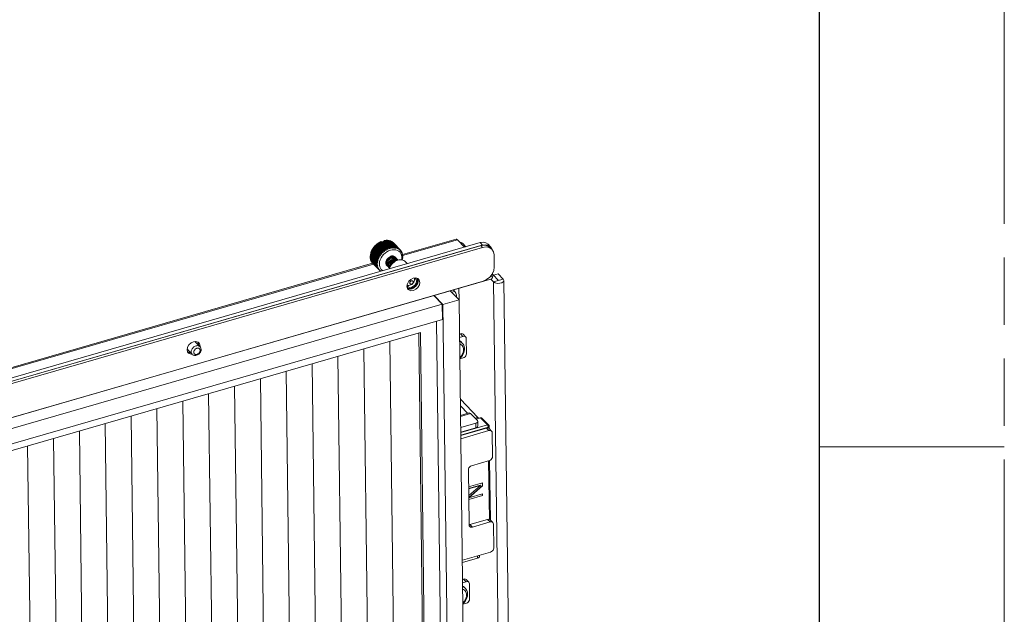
# Model space of a CAD drawing. Header units: millimetres. Extents: x 3925 to 5043, y -86 to 778.
# Tile 367 of 439: x 4975 to 5043, y 442 to 483. Entities that reach past the tile are written whole.
import ezdxf

# ---------------------------------------------------------------- set-up
doc = ezdxf.new("R2010")
doc.units = ezdxf.units.MM
doc.header["$LTSCALE"] = 46.255
doc.linetypes.add('PHANTOM', pattern=[0.8, 0.45, -0.05, 0.1, -0.05, 0.1, -0.05])
doc.layers.get('0').update_dxf_attribs({"linetype": 'CONTINUOUS'})
for name, color, linetype in [('85-0A523G050DXF_CONTINUOUS_LINE', 7, 'CONTINUOUS'), ('H30K-FOG-FILDXF_CONTINUOUS_LINE', 7, 'CONTINUOUS'), ('H30K-SPONGE-DXF_CONTINUOUS_LINE', 7, 'CONTINUOUS'), ('PIN-D3_L3-T1DXF_CONTINUOUS_LINE', 7, 'CONTINUOUS'), ('PREMIERE5-TODXF_CONTINUOUS_LINE', 7, 'CONTINUOUS'), ('SW3DPS-52-39DXF_CONTINUOUS_LINE', 7, 'CONTINUOUS')]:
    doc.layers.add(name, color=color, linetype=linetype)

msp = doc.modelspace()

# ---------------------------------------------------------------- linework, layer by layer
at = {"color": 7, "linetype": 'PHANTOM', "lineweight": 0}
msp.add_line((5042.5114, -86.0394), (5042.5114, 777.5606), dxfattribs=at)
at = {"color": 7, "linetype": 'Continuous', "lineweight": 30}
msp.add_line((5029.8114, 752.1606), (5029.8114, -60.6394), dxfattribs=at)
at = {"color": 7, "linetype": 'Continuous', "lineweight": 0}
msp.add_line((5029.8114, 453.7106), (5042.5114, 453.7106), dxfattribs=at)
at = {"layer": '85-0A523G050DXF_CONTINUOUS_LINE', "color": 7, "linetype": 'Continuous', "lineweight": 0}
for p, q in [((5005.2235, 460.911), (5005.3041, 460.8279)), ((5005.4368, 444.0738), (5005.5174, 443.9907))]:
    msp.add_line(p, q, dxfattribs=at)
for points in [[(5005.2235, 460.911), (5005.1796, 460.9507), (5005.1177, 460.9911)], [(5005.3041, 460.8279), (5005.2603, 460.8676), (5005.1866, 460.9156), (5005.1183, 460.9441)], [(5005.1325, 459.8293), (5005.1836, 459.8809), (5005.2444, 459.9571), (5005.2958, 460.0383), (5005.3366, 460.1228), (5005.366, 460.209), (5005.3835, 460.295), (5005.3887, 460.3792), (5005.3814, 460.4598), (5005.3619, 460.5351), (5005.3305, 460.6037), (5005.2879, 460.6641), (5005.2348, 460.7151), (5005.1725, 460.7557), (5005.1205, 460.7775)], [(5005.1332, 459.7729), (5005.1593, 459.795), (5005.24, 459.881), (5005.3099, 459.9748), (5005.3674, 460.0748), (5005.4113, 460.1785), (5005.4408, 460.2843), (5005.4548, 460.389), (5005.4535, 460.4911), (5005.437, 460.5873), (5005.4059, 460.6768), (5005.3613, 460.7574), (5005.3041, 460.8279)], [(5005.4368, 444.0738), (5005.3929, 444.1135), (5005.331, 444.1539)], [(5005.5174, 443.9907), (5005.4735, 444.0304), (5005.3999, 444.0784), (5005.3316, 444.1069)], [(5005.3457, 442.9921), (5005.3969, 443.0437), (5005.4577, 443.1199), (5005.509, 443.2011), (5005.5498, 443.2856), (5005.5793, 443.3718), (5005.5968, 443.4578), (5005.6019, 443.542), (5005.5947, 443.6226), (5005.5751, 443.6979), (5005.5437, 443.7665), (5005.5011, 443.8269), (5005.4481, 443.8779), (5005.3858, 443.9185), (5005.3337, 443.9403)], [(5005.3464, 442.9357), (5005.3725, 442.9578), (5005.4533, 443.0438), (5005.5231, 443.1376), (5005.5807, 443.2376), (5005.6246, 443.3413), (5005.654, 443.4471), (5005.6681, 443.5518), (5005.6667, 443.6539), (5005.6503, 443.7501), (5005.6192, 443.8396), (5005.5746, 443.9202), (5005.5174, 443.9907)]]:
    msp.add_lwpolyline(points, dxfattribs=at)
at = {"layer": 'H30K-FOG-FILDXF_CONTINUOUS_LINE', "color": 7, "linetype": 'Continuous', "lineweight": 0}
for p, q in [((5004.9726, 467.9183), (5001.2002, 466.8279)), ((5004.8725, 467.9628), (5001.2033, 466.9023)), ((5005.4576, 467.4183), (5004.9726, 467.9183)), ((5006.523, 467.7262), (4937.4055, 447.7488)), ((5006.6958, 467.5481), (4937.5783, 447.5708)), ((5005.3097, 467.6777), (5005.2286, 467.6543)), ((5005.3097, 467.6777), (5005.5387, 467.4417)), ((5006.523, 467.7262), (5006.6958, 467.5481)), ((5006.9018, 467.5767), (5006.6958, 467.5481)), ((5007.0885, 467.5406), (5006.9018, 467.5767)), ((5007.0694, 467.617), (5007.2421, 467.4389)), ((5007.2421, 467.4389), (5007.0885, 467.5406)), ((5007.3344, 467.2948), (5007.2421, 467.4389)), ((5007.3398, 467.2662), (5007.3344, 467.2948)), ((4999.1497, 466.3088), (4972.8024, 458.6935)), ((4999.2029, 466.2506), (4972.8153, 458.6237)), ((4936.8733, 444.8811), (5007.3221, 465.2432)), ((5002.0088, 465.2889), (5002.0614, 465.2709)), ((5002.0614, 465.2709), (5002.0979, 465.2406)), ((5002.0979, 465.2406), (5002.1349, 465.1893)), ((5002.1349, 465.1893), (5002.1617, 465.0759)), ((5007.1952, 465.3689), (5007.3907, 465.4254)), ((5007.2619, 465.2258), (5007.4526, 465.0293)), ((5007.3907, 465.4254), (5007.3791, 465.3182)), ((5007.3907, 465.4254), (5007.388, 465.643)), ((5007.3894, 465.5338), (5007.7854, 465.1255)), ((5007.7728, 465.5778), (5007.4399, 465.4816)), ((5008.1182, 465.2217), (5007.4526, 465.0293)), ((5007.802, 437.4374), (5007.4526, 465.0293)), ((5008.1182, 465.2217), (5007.7728, 465.5778)), ((5008.1604, 465.1303), (5008.1182, 465.2217)), ((5008.5098, 437.5383), (5008.1604, 465.1303)), ((5001.5964, 464.6884), (5001.5599, 464.7187)), ((5004.7839, 464.3719), (5004.5849, 464.3143)), ((5004.7839, 464.3719), (5004.6796, 464.4794)), ((5005.0838, 463.8017), (5005.0738, 464.5934)), ((5007.7129, 464.9263), (5007.8797, 464.9305)), ((5004.9017, 464.0427), (5004.86, 464.0306)), ((5004.9024, 463.9869), (5004.9017, 464.0427)), ((5003.5327, 462.3293), (5003.8484, 437.4057)), ((5002.4289, 461.5621), (4939.1914, 443.2842)), ((5002.6105, 438.256), (5002.3157, 461.5294)), ((5002.7256, 438.1373), (5002.4289, 461.5621)), ((5005.1794, 461.4684), (5005.1119, 461.4489)), ((5005.3521, 461.2903), (5005.1148, 461.2217)), ((5005.1794, 461.4684), (5005.3521, 461.2903)), ((5005.3615, 461.432), (5005.5342, 461.2539)), ((5005.59, 460.0917), (5005.5767, 461.144)), ((4998.5437, 460.4391), (4998.8384, 437.1658)), ((5000.3187, 460.9522), (5000.6135, 437.6789)), ((4996.7686, 459.926), (4997.0633, 436.6527)), ((5005.1335, 459.7485), (5005.3708, 459.8171)), ((4994.9935, 459.413), (4995.2882, 436.1397)), ((4991.4433, 458.3869), (4991.7381, 435.1135)), ((4993.2184, 458.8999), (4993.5131, 435.6266)), ((4989.6682, 457.8738), (4989.963, 434.6005)), ((4987.8931, 457.3607), (4988.1879, 434.0874)), ((5005.1703, 456.9744), (5006.3794, 455.728)), ((4984.343, 456.3346), (4984.6377, 433.0613)), ((4986.118, 456.8477), (4986.4128, 433.5744)), ((5005.1742, 456.5311), (5005.6835, 456.0061)), ((4982.5679, 455.8215), (4982.8626, 432.5482)), ((5005.7783, 456.0335), (5005.1827, 455.8614)), ((5005.8784, 455.9889), (5005.1836, 455.7881)), ((5006.339, 455.5141), (5005.8784, 455.9889)), ((5006.3794, 455.728), (5006.1858, 455.6721)), ((5006.3794, 455.728), (5006.4153, 455.6701)), ((4980.7928, 455.3085), (4981.0875, 432.0352)), ((5005.1932, 455.0309), (5006.2323, 455.3313)), ((5005.1972, 454.7152), (5006.2363, 455.0156)), ((5005.2001, 454.4922), (5006.9614, 455.0013)), ((5006.2363, 455.0156), (5006.2323, 455.3313)), ((5006.3711, 455.1375), (5006.3671, 455.4531)), ((5006.9614, 455.0013), (5007.1341, 454.8232)), ((5007.1435, 454.9649), (5007.3162, 454.7868)), ((4977.2426, 454.2824), (4977.5374, 431.009)), ((4979.0177, 454.7954), (4979.3124, 431.5221)), ((5005.2029, 454.2651), (5007.1341, 454.8232)), ((5007.3795, 453.0353), (5007.3587, 454.6769)), ((4975.4675, 453.7693), (4975.7623, 430.496)), ((5007.1603, 452.7607), (5005.9399, 452.408)), ((5005.7207, 452.1334), (5005.7686, 448.345)), ((5005.7683, 448.3695), (5005.8205, 448.3767)), ((5007.0408, 448.7294), (5005.8205, 448.3767)), ((5005.9932, 448.1987), (5005.8205, 448.3767)), ((5007.2136, 448.5514), (5005.9932, 448.1987)), ((5007.0408, 448.7294), (5007.2136, 448.5514)), ((5007.223, 448.693), (5007.3957, 448.515)), ((5007.4589, 446.7634), (5007.4381, 448.405)), ((5005.3085, 445.9306), (5007.2397, 446.4888)), ((5006.3476, 446.231), (5006.3496, 446.0708)), ((5006.4834, 446.2702), (5006.4844, 446.1927)), ((5006.3496, 446.0708), (5005.3105, 445.7705)), ((5005.3926, 444.6312), (5005.3252, 444.6117)), ((5005.5654, 444.4531), (5005.3281, 444.3845)), ((5005.3926, 444.6312), (5005.5654, 444.4531)), ((5005.5748, 444.5948), (5005.7475, 444.4167)), ((5005.8032, 443.2545), (5005.7899, 444.3068)), ((5005.3467, 442.9113), (5005.584, 442.9799))]:
    msp.add_line(p, q, dxfattribs=at)
for points in [[(5004.9726, 467.9183), (5004.9068, 467.9624), (5004.8725, 467.9627)], [(5005.3097, 467.6777), (5005.2182, 467.7386), (5005.1193, 467.7671)], [(5006.523, 467.7262), (5006.7291, 467.7548), (5006.9158, 467.7187), (5007.0694, 467.617)], [(5002.1617, 465.0759), (5002.1379, 464.9477), (5002.0671, 464.8245), (5001.96, 464.7248), (5001.8329, 464.664), (5001.7052, 464.6512), (5001.5964, 464.6884)], [(5007.3791, 465.3182), (5007.343, 465.2543), (5007.3221, 465.2434)], [(5007.4526, 465.0293), (5007.5605, 464.9616), (5007.7129, 464.9263)], [(5007.8797, 464.9305), (5008.0279, 464.9733), (5008.128, 465.0463), (5008.1604, 465.1303)], [(5001.5599, 464.7187), (5001.523, 464.77), (5001.5141, 464.8072)], [(5004.7839, 464.3719), (5004.8196, 464.3249), (5004.8521, 464.2619), (5004.8782, 464.1891), (5004.8953, 464.1135), (5004.9017, 464.0427)], [(5005.1794, 461.4684), (5005.2481, 461.4779), (5005.3103, 461.4659), (5005.3615, 461.432)], [(5005.5342, 461.2539), (5005.4831, 461.2878), (5005.4208, 461.2998), (5005.3521, 461.2903)], [(5005.5767, 461.144), (5005.565, 461.2059), (5005.5342, 461.2539)], [(5005.3708, 459.8171), (5005.4392, 459.8472), (5005.5007, 459.895), (5005.5492, 459.9557), (5005.58, 460.0235), (5005.59, 460.0917)], [(5005.8784, 455.9889), (5005.8252, 456.0285), (5005.7783, 456.0335)], [(5006.2323, 455.3313), (5006.2952, 455.3569), (5006.3407, 455.3916), (5006.3644, 455.4321), (5006.3671, 455.4531)], [(5006.3711, 455.1375), (5006.3684, 455.1164), (5006.3447, 455.0759), (5006.2992, 455.0412), (5006.2363, 455.0156)], [(5006.3671, 455.4531), (5006.3638, 455.4743), (5006.339, 455.5141)], [(5006.9614, 455.0013), (5007.0301, 455.0108), (5007.0923, 454.9988), (5007.1435, 454.9649)], [(5007.3162, 454.7868), (5007.2651, 454.8207), (5007.2028, 454.8328), (5007.1341, 454.8232)], [(5007.3587, 454.6769), (5007.347, 454.7388), (5007.3162, 454.7868)], [(5007.1603, 452.7607), (5007.2287, 452.7908), (5007.2902, 452.8386), (5007.3387, 452.8993), (5007.3694, 452.9671), (5007.3795, 453.0353)], [(5005.7207, 452.1334), (5005.7307, 452.2015), (5005.7615, 452.2693), (5005.81, 452.3301), (5005.8714, 452.3778), (5005.9399, 452.408)], [(5005.8111, 448.235), (5005.7803, 448.2831), (5005.7686, 448.345)], [(5005.9932, 448.1987), (5005.9245, 448.1891), (5005.8623, 448.2012), (5005.8111, 448.235)], [(5007.0408, 448.7294), (5007.1095, 448.739), (5007.1718, 448.7269), (5007.223, 448.693)], [(5007.3957, 448.515), (5007.3445, 448.5489), (5007.2823, 448.5609), (5007.2136, 448.5514)], [(5007.4381, 448.405), (5007.4264, 448.4669), (5007.3957, 448.515)], [(5006.4844, 446.1927), (5006.4816, 446.1716), (5006.458, 446.1312), (5006.4125, 446.0964), (5006.3496, 446.0708)], [(5007.2397, 446.4888), (5007.3081, 446.5189), (5007.3696, 446.5667), (5007.4181, 446.6275), (5007.4489, 446.6952), (5007.4589, 446.7634)], [(5005.3926, 444.6312), (5005.4613, 444.6407), (5005.5236, 444.6287), (5005.5748, 444.5948)], [(5005.7475, 444.4167), (5005.6963, 444.4506), (5005.6341, 444.4626), (5005.5654, 444.4531)], [(5005.7899, 444.3068), (5005.7782, 444.3687), (5005.7475, 444.4167)], [(5005.584, 442.9799), (5005.6525, 443.01), (5005.7139, 443.0578), (5005.7624, 443.1185), (5005.7932, 443.1863), (5005.8032, 443.2545)]]:
    msp.add_lwpolyline(points, dxfattribs=at)
at = {"layer": 'H30K-SPONGE-DXF_CONTINUOUS_LINE', "color": 7, "linetype": 'Continuous', "lineweight": 0}
for p, q in [((5006.5848, 467.5161), (4937.6892, 447.6028)), ((5006.5848, 467.5161), (4937.6892, 447.6028)), ((5006.7, 467.3974), (4937.8044, 447.4841)), ((5006.5848, 467.5161), (5006.8252, 467.5494)), ((5006.7, 467.3974), (5006.5848, 467.5161)), ((5006.8252, 467.5494), (5007.0431, 467.5073)), ((5007.0431, 467.5073), (5007.2222, 467.3887)), ((5007.3373, 467.27), (5007.1582, 467.3886)), ((5007.3373, 467.27), (5007.2222, 467.3887)), ((5007.445, 467.1018), (5007.3373, 467.27)), ((5007.4859, 466.8852), (5007.445, 467.1018)), ((5007.4965, 466.0433), (5007.4859, 466.8852)), ((4937.8337, 445.169), (5006.7293, 465.0823)), ((5001.532, 464.9035), (5001.6265, 465.0679)), ((5001.9387, 465.2819), (5002.109, 465.2989)), ((5002.2379, 465.2548), (5002.2727, 465.1079)), ((5007.184, 465.3549), (5007.3537, 465.5675)), ((5001.5003, 464.7327), (5001.532, 464.9035)), ((5001.664, 464.5417), (5001.5351, 464.5858)), ((5001.6644, 464.5416), (5001.6533, 464.543)), ((5001.8343, 464.5587), (5001.664, 464.5417)), ((5001.9494, 464.44), (5001.7792, 464.423)), ((5004.4805, 464.4219), (5005.0822, 463.8017)), ((5003.3503, 464.0952), (5003.9279, 463.4997)), ((5003.3711, 464.1012), (5003.397, 464.0745)), ((5003.3711, 464.1012), (5003.9727, 463.481)), ((5003.397, 464.0745), (5003.3973, 464.0468)), ((5003.9727, 463.481), (5005.0822, 463.8017)), ((5005.0822, 463.8017), (5005.4313, 436.2308)), ((5003.9279, 463.4997), (4938.5603, 444.6062)), ((5003.9413, 462.4474), (5003.9279, 463.4997)), ((5004.3219, 435.9101), (5003.9727, 463.481)), ((4938.5737, 443.5539), (5003.9413, 462.4474)), ((4986.4438, 460.5425), (4986.5383, 460.7069)), ((4987.1497, 460.8938), (4987.1844, 460.7469)), ((4987.1844, 460.7469), (4987.1771, 460.7073)), ((4987.2996, 460.6282), (4987.2914, 460.5841)), ((4986.5758, 460.1807), (4986.4468, 460.2248)), ((4986.5762, 460.1806), (4986.565, 460.1819)), ((4986.6371, 460.1868), (4986.5758, 460.1807)), ((4986.6441, 460.1795), (4986.6275, 460.1787)), ((4986.7586, 460.0687), (4986.6909, 460.062))]:
    msp.add_line(p, q, dxfattribs=at)
for points in [[(5006.5848, 467.5161), (5006.6228, 467.5262), (5006.6633, 467.535), (5006.7037, 467.5417), (5006.7438, 467.5464), (5006.7835, 467.549), (5006.8246, 467.5494)], [(5007.1582, 467.3886), (5006.9404, 467.4307), (5006.7, 467.3974)], [(5006.8246, 467.5494), (5006.835, 467.5491), (5006.8453, 467.5487), (5006.8555, 467.5482), (5006.8657, 467.5474), (5006.8758, 467.5466), (5006.8887, 467.5453)], [(5006.8887, 467.5453), (5006.9161, 467.5416), (5006.943, 467.5368), (5006.9694, 467.5309), (5006.9952, 467.5239), (5007.0204, 467.5157), (5007.0473, 467.5056)], [(5007.0473, 467.5056), (5007.0669, 467.4972), (5007.0881, 467.4871), (5007.1067, 467.4772), (5007.1267, 467.4654), (5007.1442, 467.454), (5007.1638, 467.44)], [(5007.1638, 467.44), (5007.1657, 467.4387), (5007.1693, 467.4359), (5007.1712, 467.4344), (5007.1748, 467.4316), (5007.1766, 467.4302), (5007.1812, 467.4264)], [(5007.1812, 467.4264), (5007.1847, 467.4235), (5007.19, 467.4191), (5007.1934, 467.416), (5007.1986, 467.4115), (5007.2019, 467.4084), (5007.2072, 467.4035)], [(5007.2072, 467.4035), (5007.2089, 467.4019), (5007.2105, 467.4003), (5007.2138, 467.3971), (5007.2155, 467.3955), (5007.2187, 467.3923), (5007.2218, 467.3891)], [(5007.3537, 465.5675), (5007.4614, 465.8047), (5007.4965, 466.0433)], [(5001.6265, 465.0679), (5001.7693, 465.2008), (5001.9387, 465.2819)], [(5002.2727, 465.1079), (5002.241, 464.9371), (5002.1465, 464.7727), (5002.0037, 464.6399), (5001.8343, 464.5587)], [(5002.3028, 465.2089), (5002.352, 465.1405), (5002.3878, 464.9892), (5002.3561, 464.8184), (5002.2616, 464.654), (5002.1188, 464.5211), (5001.9494, 464.44)], [(5002.109, 465.2989), (5002.2541, 465.2493), (5002.3028, 465.2089)], [(5002.2393, 465.2544), (5002.2465, 465.2386), (5002.2529, 465.2222), (5002.2584, 465.2053), (5002.2631, 465.1879), (5002.2668, 465.1701), (5002.2697, 465.1512)], [(5002.2687, 465.0451), (5002.2661, 465.0283), (5002.2625, 465.01), (5002.2582, 464.9915), (5002.2535, 464.9746), (5002.2478, 464.9562), (5002.241, 464.9373)], [(5002.2727, 465.1084), (5002.2727, 465.0981), (5002.2724, 465.0877), (5002.2719, 465.0772), (5002.2711, 465.0667), (5002.2701, 465.0561), (5002.2687, 465.0451)], [(5002.2697, 465.1512), (5002.2704, 465.1455), (5002.2711, 465.1384), (5002.2717, 465.1312), (5002.2722, 465.124), (5002.2725, 465.1167), (5002.2727, 465.1084)], [(5006.7293, 465.0823), (5006.9688, 465.1877), (5007.184, 465.3549)], [(5001.5854, 464.513), (5001.5361, 464.5814), (5001.5003, 464.7327)], [(5001.6533, 464.543), (5001.6336, 464.5461), (5001.613, 464.5506), (5001.593, 464.5564), (5001.5737, 464.5632), (5001.555, 464.5712), (5001.5364, 464.5807)], [(5001.7792, 464.423), (5001.634, 464.4726), (5001.5854, 464.513)], [(5001.7602, 464.5432), (5001.7449, 464.5415), (5001.7282, 464.5403), (5001.7117, 464.5397), (5001.6969, 464.5397), (5001.6807, 464.5403), (5001.6644, 464.5416)], [(5001.8343, 464.5587), (5001.8234, 464.5557), (5001.811, 464.5526), (5001.7986, 464.5498), (5001.7863, 464.5473), (5001.774, 464.5452), (5001.7602, 464.5432)], [(5002.0041, 464.6402), (5001.9782, 464.6232), (5001.9501, 464.6069), (5001.9216, 464.5922), (5001.8926, 464.5793), (5001.8633, 464.5681), (5001.8343, 464.5587)], [(5002.1467, 464.773), (5002.1266, 464.749), (5002.1042, 464.7247), (5002.0805, 464.7015), (5002.0571, 464.6806), (5002.0313, 464.6599), (5002.0041, 464.6402)], [(5002.241, 464.9373), (5002.2299, 464.9099), (5002.2164, 464.8813), (5002.2012, 464.853), (5002.1853, 464.8268), (5002.167, 464.7998), (5002.1467, 464.773)], [(4986.4971, 460.152), (4986.4479, 460.2203), (4986.4121, 460.3717), (4986.4438, 460.5425)], [(4986.5383, 460.7069), (4986.6811, 460.8397), (4986.8505, 460.9209)], [(4986.8505, 460.9209), (4987.0207, 460.9379), (4987.1658, 460.8883), (4987.2145, 460.8479)], [(4987.151, 460.8934), (4987.1528, 460.8898), (4987.1545, 460.8862), (4987.1561, 460.8825), (4987.1578, 460.8788), (4987.1593, 460.8751), (4987.1611, 460.8707)], [(4987.1611, 460.8707), (4987.1658, 460.858), (4987.17, 460.8449), (4987.1736, 460.8316), (4987.1768, 460.818), (4987.1794, 460.8042), (4987.1815, 460.7902)], [(4987.1815, 460.7902), (4987.1821, 460.7845), (4987.1829, 460.7774), (4987.1835, 460.7702), (4987.1839, 460.763), (4987.1842, 460.7557), (4987.1844, 460.7474)], [(4987.1844, 460.7474), (4987.1845, 460.74), (4987.1844, 460.7326), (4987.1841, 460.7252), (4987.1838, 460.7177), (4987.1833, 460.7102), (4987.1825, 460.7017)], [(4987.2145, 460.8479), (4987.2638, 460.7795), (4987.2996, 460.6282)], [(4986.4692, 460.2091), (4986.4668, 460.2102), (4986.4631, 460.212), (4986.4595, 460.2137), (4986.4559, 460.2156), (4986.4524, 460.2174), (4986.4482, 460.2197)], [(4986.5148, 460.1923), (4986.5082, 460.1943), (4986.5003, 460.1968), (4986.4925, 460.1995), (4986.4849, 460.2024), (4986.4774, 460.2055), (4986.4692, 460.2091)], [(4986.6909, 460.062), (4986.5458, 460.1116), (4986.4971, 460.152)], [(4986.565, 460.1819), (4986.5565, 460.1831), (4986.5481, 460.1846), (4986.5398, 460.1862), (4986.5316, 460.188), (4986.5234, 460.19), (4986.5148, 460.1923)], [(4986.6275, 460.1787), (4986.62, 460.1786), (4986.6111, 460.1786), (4986.6022, 460.1788), (4986.5934, 460.1792), (4986.5847, 460.1798), (4986.5762, 460.1806)]]:
    msp.add_lwpolyline(points, dxfattribs=at)
at = {"layer": 'PIN-D3_L3-T1DXF_CONTINUOUS_LINE', "color": 7, "linetype": 'Continuous', "lineweight": 0}
for p, q in [((4986.4715, 460.3575), (4986.4544, 460.3775)), ((4986.4715, 460.3575), (4986.7594, 460.0608)), ((4987.0098, 460.8797), (4987.2977, 460.583)), ((4987.1818, 460.7024), (4987.1838, 460.7179)), ((4986.6434, 460.1803), (4986.6261, 460.1787))]:
    msp.add_line(p, q, dxfattribs=at)
for points in [[(4986.4544, 460.3775), (4986.4323, 460.4137), (4986.424, 460.436)], [(4986.7594, 460.0608), (4986.7423, 460.0807), (4986.7202, 460.117), (4986.705, 460.1578), (4986.6969, 460.2023), (4986.6963, 460.2495), (4986.7032, 460.2983), (4986.7173, 460.3476), (4986.7383, 460.3964), (4986.7658, 460.4435), (4986.7992, 460.4879), (4986.8378, 460.5285), (4986.8805, 460.5646), (4986.9266, 460.5952), (4986.975, 460.6197), (4987.0245, 460.6376)], [(4987.0888, 460.052), (4987.0557, 460.0448), (4987.0233, 460.0425), (4986.9923, 460.0451), (4986.9633, 460.0525), (4986.9372, 460.0646), (4986.9143, 460.0811), (4986.8953, 460.1017), (4986.8805, 460.1259), (4986.8704, 460.1531), (4986.8651, 460.1828), (4986.8647, 460.2143), (4986.8692, 460.2468), (4986.8786, 460.2797), (4986.8926, 460.3122), (4986.911, 460.3436), (4986.9333, 460.3732), (4986.9589, 460.4003), (4986.9875, 460.4243), (4987.0182, 460.4447), (4987.0504, 460.4611), (4987.0835, 460.473)], [(4987.0098, 460.8797), (4986.9984, 460.8907), (4986.9641, 460.9155), (4986.9344, 460.9293)], [(4987.0245, 460.6376), (4987.0742, 460.6484), (4987.1228, 460.6519), (4987.1694, 460.648), (4987.2127, 460.6369), (4987.252, 460.6187), (4987.2863, 460.5939), (4987.2977, 460.583)], [(4987.0659, 459.9913), (4987.119, 460.0108), (4987.1698, 460.0379), (4987.2174, 460.072), (4987.2602, 460.1119), (4987.2974, 460.1566), (4987.328, 460.2052), (4987.3515, 460.2564), (4987.3672, 460.3092), (4987.3747, 460.3615), (4987.3741, 460.413), (4987.3657, 460.461), (4987.3497, 460.5063), (4987.327, 460.547), (4987.2977, 460.583)], [(4987.0835, 460.473), (4987.1166, 460.4802), (4987.149, 460.4825), (4987.18, 460.48), (4987.2089, 460.4725), (4987.2351, 460.4604), (4987.2579, 460.4439), (4987.2769, 460.4233), (4987.2917, 460.3991), (4987.3019, 460.3719), (4987.3072, 460.3422), (4987.3076, 460.3107), (4987.303, 460.2782), (4987.2936, 460.2453), (4987.2796, 460.2128), (4987.2613, 460.1814), (4987.239, 460.1518), (4987.2133, 460.1247), (4987.1848, 460.1007), (4987.1541, 460.0803), (4987.1218, 460.064), (4987.0888, 460.052)], [(4987.1838, 460.7179), (4987.183, 460.7753), (4987.1741, 460.8299), (4987.157, 460.8805)], [(4986.6261, 460.1787), (4986.5688, 460.1814), (4986.5147, 460.1923), (4986.4647, 460.2112)], [(4986.7594, 460.0608), (4986.792, 460.0322), (4986.8295, 460.0089), (4986.8712, 459.9916), (4986.9167, 459.9807), (4986.9651, 459.9768), (4987.0153, 459.9804), (4987.0659, 459.9913)]]:
    msp.add_lwpolyline(points, dxfattribs=at)
at = {"layer": 'PREMIERE5-TODXF_CONTINUOUS_LINE', "color": 7, "linetype": 'Continuous', "lineweight": 0}
for p, q in [((5006.5293, 455.7031), (5006.2375, 455.6188)), ((5006.5626, 455.6882), (5006.2561, 455.5996)), ((5006.5516, 455.7074), (5006.5292, 455.7031)), ((5006.5859, 455.7061), (5006.5516, 455.7074)), ((5006.5626, 455.6882), (5007.0232, 455.2134)), ((5006.6537, 455.67), (5007.1143, 455.1952)), ((5007.0232, 455.2134), (5005.1976, 454.6857)), ((5007.0821, 455.0488), (5005.1999, 454.5048)), ((5007.0821, 455.0488), (5007.0828, 455.0007)), ((5007.1496, 455.1098), (5007.1515, 454.9567)), ((5007.1113, 452.7465), (5007.1622, 448.7288)), ((5007.1793, 452.7609), (5007.2309, 448.6848)), ((5006.685, 451.2374), (5005.7355, 450.963)), ((5005.7371, 450.839), (5006.5393, 451.0709)), ((5005.7372, 450.8314), (5006.5451, 451.0649)), ((5006.5451, 451.0649), (5005.7429, 450.3739)), ((5005.7445, 450.2251), (5006.6818, 451.046)), ((5005.7503, 450.2191), (5006.6875, 451.0401)), ((5006.5451, 451.0649), (5006.5393, 451.0709)), ((5006.6818, 451.046), (5006.6794, 451.2358)), ((5006.6875, 451.0401), (5006.6818, 451.046)), ((5006.6875, 451.0401), (5006.685, 451.2374)), ((5005.7503, 450.2191), (5005.7445, 450.2251)), ((5005.7465, 450.0936), (5006.6904, 450.3664)), ((5005.7466, 450.086), (5006.6961, 450.3605)), ((5006.6945, 450.492), (5005.7503, 450.2191)), ((5006.6904, 450.3664), (5006.6888, 450.4904)), ((5006.6961, 450.3605), (5006.6904, 450.3664)), ((5006.6961, 450.3605), (5006.6945, 450.492))]:
    msp.add_line(p, q, dxfattribs=at)
for points in [[(5006.5293, 455.7031), (5006.5449, 455.7015), (5006.5626, 455.6882)], [(5006.5626, 455.6882), (5006.5971, 455.693), (5006.6283, 455.6869), (5006.6537, 455.67)], [(5006.6538, 455.6699), (5006.646, 455.6773), (5006.6181, 455.6957), (5006.5859, 455.7061)], [(5007.1143, 455.1952), (5007.0887, 455.2122), (5007.0576, 455.2182), (5007.0232, 455.2134)], [(5007.0232, 455.2134), (5007.0409, 455.1902), (5007.0572, 455.1587), (5007.0703, 455.1223), (5007.0789, 455.0844), (5007.0821, 455.0488)], [(5007.0821, 455.0488), (5007.1137, 455.0617), (5007.1365, 455.0791), (5007.1482, 455.0994), (5007.1496, 455.1096)], [(5007.1143, 455.1952), (5007.1373, 455.1622), (5007.1487, 455.1227), (5007.1496, 455.1096)]]:
    msp.add_lwpolyline(points, dxfattribs=at)
at = {"layer": 'SW3DPS-52-39DXF_CONTINUOUS_LINE', "color": 7, "linetype": 'Continuous', "lineweight": 0}
for p, q in [((5000.0741, 467.2638), (4999.6135, 467.7386)), ((5000.1196, 467.2882), (4999.659, 467.763)), ((4999.6837, 467.7678), (5000.185, 467.251)), ((4999.7377, 467.7996), (4999.7343, 467.7981)), ((5000.1949, 467.3233), (4999.7343, 467.7981)), ((4999.7752, 467.7609), (4999.7377, 467.7996)), ((4999.859, 467.7549), (4999.8185, 467.7781)), ((5000.2416, 467.3419), (4999.8185, 467.7781)), ((4999.8952, 467.8035), (4999.859, 467.7549)), ((4999.859, 467.7549), (5000.3025, 467.2977)), ((5000.3183, 467.3672), (4999.8952, 467.8035)), ((4999.9546, 467.8595), (4999.9079, 467.82)), ((4999.9082, 467.8071), (4999.9079, 467.82)), ((4999.9773, 467.7861), (4999.9423, 467.8159)), ((5000.3654, 467.3797), (4999.9423, 467.8159)), ((4999.9813, 467.8696), (4999.9546, 467.8595)), ((5000.0009, 467.8117), (4999.9546, 467.8595)), ((5000.0009, 467.8117), (4999.9773, 467.7861)), ((4999.9773, 467.7861), (5000.4208, 467.3289)), ((5000.4419, 467.3948), (4999.9813, 467.8696)), ((5000.4885, 467.4009), (5000.0279, 467.8757)), ((5000.5634, 467.4054), (5000.1028, 467.8803)), ((5000.6085, 467.405), (5000.1479, 467.8798)), ((5000.6803, 467.399), (5000.2197, 467.8738)), ((5000.723, 467.392), (5000.2624, 467.8669)), ((5000.3297, 467.8503), (5000.2833, 467.8453)), ((5000.7903, 467.3755), (5000.3297, 467.8503)), ((5000.8299, 467.3622), (5000.3693, 467.837)), ((5000.4308, 467.8103), (5000.3957, 467.8098)), ((5000.8914, 467.3355), (5000.4308, 467.8103)), ((5000.9271, 467.3161), (5000.4665, 467.7909)), ((5000.521, 467.7545), (5000.5002, 467.7562)), ((5000.9816, 467.2797), (5000.521, 467.7545)), ((5001.0126, 467.2545), (5000.552, 467.7294)), ((4999.4971, 466.5879), (4999.0365, 467.0627)), ((4999.5268, 466.6635), (4999.0662, 467.1384)), ((4999.0664, 467.1172), (4999.5677, 466.6004)), ((4999.5481, 466.7095), (4999.0875, 467.1843)), ((4999.1198, 467.2326), (4999.6211, 466.7158)), ((4999.5874, 466.7832), (4999.1268, 467.258)), ((4999.6143, 466.8274), (4999.1537, 467.3023)), ((4999.1873, 467.3438), (4999.6886, 466.827)), ((4999.6624, 466.8978), (4999.2018, 467.3726)), ((4999.6944, 466.9396), (4999.2338, 467.4144)), ((4999.2677, 467.4488), (4999.7691, 466.932)), ((4999.7504, 467.0051), (4999.2898, 467.48)), ((4999.7869, 467.0436), (4999.3263, 467.5184)), ((4999.3595, 467.5455), (4999.8608, 467.0287)), ((4999.8497, 467.1032), (4999.3891, 467.578)), ((4999.89, 467.1376), (4999.4294, 467.6124)), ((4999.4607, 467.6319), (4999.962, 467.1151)), ((4999.9583, 467.1899), (4999.4977, 467.6648)), ((5000.0016, 467.2196), (4999.541, 467.6945)), ((4999.5695, 467.7065), (5000.0708, 467.1897)), ((4999.89, 467.1376), (4999.962, 467.1151)), ((5000.0016, 467.2196), (5000.0708, 467.1897)), ((5000.1196, 467.2882), (5000.185, 467.251)), ((5000.2416, 467.3419), (5000.3025, 467.2977)), ((5000.3025, 467.2977), (5000.3152, 467.3532)), ((5000.3152, 467.3532), (5000.3183, 467.3672)), ((5000.3654, 467.3797), (5000.4208, 467.3289)), ((5000.4885, 467.4009), (5000.5378, 467.3442)), ((5000.5984, 467.684), (5000.5954, 467.6846)), ((5001.059, 467.2092), (5000.5984, 467.684)), ((5000.6085, 467.405), (5000.6511, 467.343)), ((5000.723, 467.392), (5000.7585, 467.3256)), ((5000.8299, 467.3622), (5000.858, 467.2922)), ((5000.9271, 467.3161), (5000.9476, 467.2434)), ((5001.0848, 467.1788), (5001.0904, 467.104)), ((5001.1223, 467.1254), (5001.086, 467.1628)), ((5001.1417, 467.0592), (5001.1408, 467.0161)), ((5001.1423, 467.0904), (5001.1417, 467.0592)), ((5001.1701, 467.03), (5001.1417, 467.0592)), ((4999.442, 466.2981), (4998.9814, 466.7729)), ((4999.4436, 466.2254), (4998.983, 466.7003)), ((4999.4443, 466.3435), (4998.9837, 466.8183)), ((4999.4479, 466.182), (4998.9873, 466.6568)), ((4999.4534, 466.4186), (4998.9928, 466.8934)), ((4999.0072, 466.6363), (4998.9996, 466.588)), ((4999.4602, 466.1132), (4998.9996, 466.588)), ((4999.4623, 466.4651), (4999.0017, 466.9399)), ((4999.4709, 466.0725), (4999.0103, 466.5474)), ((4999.0213, 467.0161), (4999.0282, 466.9999)), ((4999.4819, 466.5412), (4999.0213, 467.0161)), ((4999.0282, 466.9999), (4999.5295, 466.4831)), ((4999.0355, 466.5215), (4999.033, 466.4838)), ((4999.4936, 466.009), (4999.033, 466.4838)), ((4999.5107, 465.9719), (4999.0501, 466.4468)), ((4999.0821, 466.4138), (4999.0828, 466.3897)), ((4999.5434, 465.9149), (4999.0828, 466.3897)), ((4999.5074, 466.3663), (4999.4534, 466.4186)), ((4999.5295, 466.4831), (4999.4819, 466.5412)), ((4999.5677, 466.6004), (4999.5268, 466.6635)), ((4999.6211, 466.7158), (4999.5874, 466.7832)), ((4999.6886, 466.827), (4999.6624, 466.8978)), ((4999.7691, 466.932), (4999.7504, 467.0051)), ((5000.336, 466.6653), (5000.3672, 466.6828)), ((5000.4021, 466.6972), (5000.345, 466.6709)), ((5000.4397, 466.8101), (5000.3856, 466.7987)), ((5000.4611, 466.7158), (5000.4021, 466.6972)), ((5000.5976, 466.7233), (5000.6539, 466.7144)), ((5000.6112, 466.7901), (5000.6563, 466.7673)), ((5000.641, 466.7597), (5000.6859, 466.7368)), ((5000.6539, 466.7144), (5000.706, 466.6966)), ((5000.665, 466.6461), (5000.7056, 466.6257)), ((5000.6904, 466.6333), (5000.7003, 466.6102)), ((5000.6914, 466.6328), (5000.7018, 466.6101)), ((5000.7, 466.7317), (5000.7002, 466.7315)), ((5000.7115, 466.7191), (5000.7, 466.7317)), ((5000.7056, 466.6257), (5000.7294, 466.6071)), ((5000.706, 466.6966), (5000.7523, 466.6705)), ((5000.7107, 466.6217), (5000.7177, 466.6084)), ((5000.7132, 466.7166), (5000.7115, 466.7191)), ((5000.7295, 466.7013), (5000.7139, 466.7161)), ((5000.7293, 466.7015), (5000.7295, 466.7013)), ((5000.7406, 466.689), (5000.7293, 466.7015)), ((5000.7566, 466.6662), (5000.7406, 466.689)), ((5000.7523, 466.6705), (5000.7923, 466.6366)), ((5000.7925, 466.6364), (5000.7781, 466.6502)), ((5000.7856, 466.5929), (5000.8358, 466.572)), ((5000.7893, 466.524), (5000.7967, 466.518)), ((5000.7916, 466.5229), (5000.7922, 466.5217)), ((5000.7922, 466.5259), (5000.7943, 466.5199)), ((5000.7923, 466.6366), (5000.7925, 466.6364)), ((5000.8033, 466.6245), (5000.7923, 466.6366)), ((5000.7967, 466.518), (5000.8161, 466.498)), ((5000.8358, 466.572), (5000.8806, 466.5426)), ((5000.8802, 466.5217), (5000.9713, 466.5423)), ((5000.8806, 466.5426), (5000.8989, 466.5259)), ((5001.1792, 466.9477), (5001.1757, 466.9182)), ((5001.184, 466.991), (5001.1792, 466.9477)), ((5001.2015, 466.9247), (5001.1792, 466.9477)), ((5001.1831, 466.5845), (5001.1933, 466.5712)), ((5001.1984, 466.8299), (5001.1947, 466.8122)), ((5001.2071, 466.7332), (5001.1971, 466.7002)), ((5001.1971, 466.7002), (5001.2133, 466.6931)), ((5001.2091, 466.8825), (5001.1984, 466.8299)), ((5001.216, 466.8117), (5001.1984, 466.8299)), ((5001.2133, 466.6931), (5001.1993, 466.7074)), ((5001.217, 466.7671), (5001.2071, 466.7332)), ((5001.5241, 466.2813), (5001.3865, 466.4232)), ((4999.5663, 465.8821), (4999.1057, 466.3569)), ((4999.1469, 466.3145), (4999.1478, 466.3074)), ((4999.1478, 466.3074), (4999.6116, 465.8292)), ((4999.5016, 466.2522), (4999.442, 466.2981)), ((4999.5123, 466.143), (4999.4479, 466.182)), ((4999.5393, 466.0408), (4999.4709, 466.0725)), ((4999.5821, 465.9476), (4999.5107, 465.9719)), ((4999.6398, 465.8653), (4999.5663, 465.8821)), ((4999.6492, 465.8032), (4999.6369, 465.8048)), ((4999.7114, 465.7954), (4999.6492, 465.8032)), ((4999.6874, 465.7638), (4999.6492, 465.8032)), ((4999.6874, 465.7638), (4999.701, 465.7544)), ((5000.1008, 466.1786), (5000.0787, 466.2212)), ((5000.0859, 466.2978), (5000.0859, 466.2982)), ((5000.1267, 466.1463), (5000.1008, 466.1786)), ((5000.1124, 466.1624), (5000.1269, 466.146)), ((5000.1194, 466.1652), (5000.1445, 466.1288)), ((5000.1269, 466.146), (5000.1267, 466.1463)), ((5000.156, 466.116), (5000.1299, 466.1487)), ((5000.1445, 466.1288), (5000.1562, 466.1158)), ((5000.1494, 466.2985), (5000.1492, 466.2972)), ((5000.1523, 466.263), (5000.1494, 466.2987)), ((5000.1562, 466.1158), (5000.156, 466.116)), ((5000.1966, 466.1656), (5000.176, 466.1943)), ((5000.1993, 466.1691), (5000.1884, 466.177)), ((5000.1992, 466.1682), (5000.1899, 466.1759)), ((5000.1991, 466.163), (5000.1966, 466.1656)), ((5000.2558, 466.0134), (5000.2298, 466.0499)), ((5000.2465, 466.0244), (5000.2609, 466.0079)), ((5000.2607, 466.0081), (5000.2558, 466.0134)), ((5000.2609, 466.0079), (5000.2607, 466.0081)), ((5000.2619, 466.1701), (5000.2653, 466.2131)), ((5000.2631, 466.185), (5000.269, 466.1835)), ((5000.2775, 466.1381), (5000.2651, 466.1406)), ((5000.2786, 466.135), (5000.2653, 466.1386)), ((5000.2667, 466.2009), (5000.2688, 466.2273)), ((5000.3118, 466.0471), (5000.3062, 466.0524)), ((5000.3065, 466.052), (5000.3062, 466.0524))]:
    msp.add_line(p, q, dxfattribs=at)
for points in [[(4999.6135, 467.7386), (4999.5911, 467.7225), (4999.5695, 467.7065)], [(4999.659, 467.763), (4999.6361, 467.7511), (4999.6135, 467.7386)], [(4999.6837, 467.7678), (4999.6714, 467.7655), (4999.659, 467.763)], [(4999.7343, 467.7981), (4999.7086, 467.7829), (4999.6837, 467.7678)], [(4999.7752, 467.7609), (4999.7968, 467.7698), (4999.8185, 467.7781)], [(4999.8952, 467.8035), (4999.9187, 467.81), (4999.9423, 467.8159)], [(5000.0279, 467.8757), (5000.0047, 467.873), (4999.9813, 467.8696)], [(5000.1028, 467.8803), (5000.0691, 467.8706), (5000.0409, 467.8623)], [(5000.1479, 467.8798), (5000.1254, 467.8804), (5000.1028, 467.8803)], [(5000.2197, 467.8738), (5000.1842, 467.8669), (5000.1644, 467.8628)], [(5000.2624, 467.8669), (5000.2412, 467.8706), (5000.2197, 467.8738)], [(5000.3693, 467.837), (5000.3497, 467.844), (5000.3297, 467.8503)], [(5000.4665, 467.7909), (5000.4488, 467.8009), (5000.4308, 467.8103)], [(5000.552, 467.7294), (5000.5367, 467.7422), (5000.521, 467.7545)], [(4999.0365, 467.0627), (4999.0286, 467.0394), (4999.0213, 467.0161)], [(4999.0664, 467.1172), (4999.0515, 467.0904), (4999.0365, 467.0627)], [(4999.0875, 467.1843), (4999.0766, 467.1614), (4999.0662, 467.1384)], [(4999.0662, 467.1384), (4999.0662, 467.1278), (4999.0664, 467.1172)], [(4999.1198, 467.2326), (4999.1037, 467.2088), (4999.0875, 467.1843)], [(4999.1268, 467.258), (4999.1231, 467.2452), (4999.1198, 467.2326)], [(4999.1537, 467.3023), (4999.14, 467.2802), (4999.1268, 467.258)], [(4999.1873, 467.3438), (4999.1706, 467.3234), (4999.1537, 467.3023)], [(4999.2018, 467.3726), (4999.1944, 467.3582), (4999.1873, 467.3438)], [(4999.2338, 467.4144), (4999.2176, 467.3936), (4999.2018, 467.3726)], [(4999.2677, 467.4488), (4999.2509, 467.4319), (4999.2338, 467.4144)], [(4999.2898, 467.48), (4999.2785, 467.4643), (4999.2677, 467.4488)], [(4999.3263, 467.5184), (4999.3079, 467.4994), (4999.2898, 467.48)], [(4999.3595, 467.5455), (4999.343, 467.5322), (4999.3263, 467.5184)], [(4999.3891, 467.578), (4999.374, 467.5617), (4999.3595, 467.5455)], [(4999.4294, 467.6124), (4999.4091, 467.5954), (4999.3891, 467.578)], [(4999.4607, 467.6319), (4999.4451, 467.6224), (4999.4294, 467.6124)], [(4999.4977, 467.6648), (4999.4789, 467.6483), (4999.4607, 467.6319)], [(4999.541, 467.6945), (4999.5192, 467.6799), (4999.4977, 467.6648)], [(4999.5695, 467.7065), (4999.5553, 467.7007), (4999.541, 467.6945)], [(5000.3708, 467.2007), (5000.2432, 467.1527), (5000.1195, 467.086), (5000.0032, 467.0023), (4999.8973, 466.904), (4999.8047, 466.7937), (4999.7281, 466.6746), (4999.6694, 466.5497), (4999.6303, 466.4226), (4999.6118, 466.2966), (4999.6145, 466.1753), (4999.6382, 466.0619), (4999.6824, 465.9595), (4999.7458, 465.871), (4999.8267, 465.7987), (4999.836, 465.7934)], [(4999.89, 467.1376), (4999.8697, 467.1206), (4999.8497, 467.1032)], [(4999.8608, 467.0287), (4999.8554, 467.0654), (4999.8497, 467.1032)], [(5000.0016, 467.2196), (4999.9798, 467.205), (4999.9583, 467.1899)], [(4999.962, 467.1151), (4999.9603, 467.152), (4999.9583, 467.1899)], [(5000.0708, 467.1897), (5000.0725, 467.2262), (5000.0741, 467.2638)], [(5000.1196, 467.2882), (5000.0967, 467.2762), (5000.0741, 467.2638)], [(5000.185, 467.251), (5000.19, 467.2866), (5000.1949, 467.3233)], [(5000.2416, 467.3419), (5000.2182, 467.3329), (5000.1949, 467.3233)], [(5000.3654, 467.3797), (5000.3419, 467.3737), (5000.3183, 467.3672)], [(5001.1485, 466.5427), (5001.1622, 466.6357), (5001.1595, 466.757), (5001.1357, 466.8704), (5001.0916, 466.9728), (5001.0282, 467.0613), (5000.9473, 467.1336), (5000.8511, 467.1877), (5000.7423, 467.2221), (5000.6238, 467.2359), (5000.4988, 467.2287), (5000.3708, 467.2007)], [(5000.4208, 467.3289), (5000.4314, 467.3614), (5000.4419, 467.3948)], [(5000.4885, 467.4009), (5000.4653, 467.3981), (5000.4419, 467.3948)], [(5000.5378, 467.3442), (5000.5505, 467.3743), (5000.5634, 467.4054)], [(5000.6085, 467.405), (5000.586, 467.4055), (5000.5634, 467.4054)], [(5000.6511, 467.343), (5000.6656, 467.3706), (5000.6803, 467.399)], [(5000.723, 467.392), (5000.7018, 467.3958), (5000.6803, 467.399)], [(5000.7585, 467.3256), (5000.7743, 467.3502), (5000.7903, 467.3755)], [(5000.8299, 467.3622), (5000.8103, 467.3691), (5000.7903, 467.3755)], [(5000.858, 467.2922), (5000.8746, 467.3135), (5000.8914, 467.3355)], [(5000.9271, 467.3161), (5000.9094, 467.326), (5000.8914, 467.3355)], [(5000.9476, 467.2434), (5000.9645, 467.2612), (5000.9816, 467.2797)], [(5001.0126, 467.2545), (5000.9973, 467.2674), (5000.9816, 467.2797)], [(5001.0126, 467.2545), (5001.0193, 467.2169), (5001.0256, 467.1803)], [(5001.0256, 467.1803), (5001.0422, 467.1945), (5001.059, 467.2092)], [(5001.0848, 467.1788), (5001.0722, 467.1943), (5001.059, 467.2092)], [(5001.0904, 467.104), (5001.1062, 467.1145), (5001.1223, 467.1254)], [(5001.1423, 467.0904), (5001.1326, 467.1081), (5001.1223, 467.1254)], [(4998.9837, 466.8183), (4998.9823, 466.7955), (4998.9814, 466.7729)], [(4998.9971, 466.7567), (4998.9916, 466.7351), (4998.983, 466.7003)], [(4998.983, 466.7003), (4998.9849, 466.6784), (4998.9873, 466.6568)], [(4999.0052, 466.8807), (4998.9949, 466.8512), (4998.9837, 466.8183)], [(4999.0017, 466.9399), (4998.9969, 466.9167), (4998.9928, 466.8934)], [(4998.9996, 466.588), (4999.0046, 466.5676), (4999.0103, 466.5474)], [(4999.0282, 466.9999), (4999.015, 466.9704), (4999.0017, 466.9399)], [(4999.033, 466.4838), (4999.0413, 466.4651), (4999.0501, 466.4468)], [(4999.0828, 466.3897), (4999.094, 466.3731), (4999.1057, 466.3569)], [(4999.4623, 466.4651), (4999.4575, 466.4418), (4999.4534, 466.4186)], [(4999.4623, 466.4651), (4999.4964, 466.4741), (4999.5295, 466.4831)], [(4999.4971, 466.5879), (4999.4892, 466.5646), (4999.4819, 466.5412)], [(4999.4971, 466.5879), (4999.5329, 466.5941), (4999.5677, 466.6004)], [(4999.5481, 466.7095), (4999.5372, 466.6866), (4999.5268, 466.6635)], [(4999.5481, 466.7095), (4999.5851, 466.7125), (4999.6211, 466.7158)], [(4999.6143, 466.8274), (4999.6006, 466.8054), (4999.5874, 466.7832)], [(4999.6143, 466.8274), (4999.652, 466.8271), (4999.6886, 466.827)], [(4999.6944, 466.9396), (4999.6782, 466.9188), (4999.6624, 466.8978)], [(4999.6944, 466.9396), (4999.7323, 466.9356), (4999.7691, 466.932)], [(4999.7869, 467.0436), (4999.7685, 467.0245), (4999.7504, 467.0051)], [(4999.7869, 467.0436), (4999.8244, 467.0359), (4999.8608, 467.0287)], [(5000.4004, 466.7641), (5000.3423, 466.7412), (5000.2864, 466.7103), (5000.2341, 466.6722), (5000.1866, 466.6279), (5000.1452, 466.5785), (5000.1108, 466.5252), (5000.0842, 466.4694), (5000.0663, 466.4123), (5000.0575, 466.3557), (5000.058, 466.3011), (5000.0676, 466.2497), (5000.0859, 466.2032), (5000.1124, 466.1624)], [(5000.0787, 466.2212), (5000.065, 466.269), (5000.0601, 466.3206), (5000.0642, 466.3748), (5000.0771, 466.4304), (5000.0986, 466.4861), (5000.1282, 466.5403), (5000.1652, 466.5916), (5000.2085, 466.6388), (5000.2573, 466.6806), (5000.3102, 466.7161), (5000.3658, 466.7443)], [(5000.345, 466.6709), (5000.2911, 466.6377), (5000.2416, 466.5985), (5000.1975, 466.5541), (5000.1596, 466.5057), (5000.1288, 466.4542), (5000.1059, 466.4011), (5000.0915, 466.3478), (5000.0859, 466.2982)], [(5000.0895, 466.29), (5000.0956, 466.3424), (5000.1107, 466.3963), (5000.1346, 466.4501), (5000.1665, 466.5023)], [(5000.1494, 466.2985), (5000.1543, 466.3388), (5000.1667, 466.383), (5000.1863, 466.4275), (5000.2127, 466.4711), (5000.2453, 466.5126), (5000.2834, 466.5509), (5000.3262, 466.5849), (5000.3727, 466.6139), (5000.4218, 466.6369), (5000.4723, 466.6533), (5000.523, 466.6626), (5000.5727, 466.6646), (5000.6203, 466.6591), (5000.665, 466.6461)], [(5000.1665, 466.5023), (5000.2059, 466.5517), (5000.2518, 466.5969), (5000.3032, 466.6367), (5000.3589, 466.6701), (5000.4176, 466.6961), (5000.4779, 466.714)], [(5000.8991, 466.526), (5000.8897, 466.535), (5000.8465, 466.5667), (5000.7972, 466.5904), (5000.743, 466.6056), (5000.6851, 466.6119), (5000.6248, 466.609), (5000.5636, 466.597), (5000.5031, 466.5763), (5000.445, 466.5477), (5000.3906, 466.512), (5000.3411, 466.4701), (5000.2976, 466.4232), (5000.261, 466.3724), (5000.2322, 466.3189), (5000.212, 466.2642), (5000.2008, 466.2099), (5000.1989, 466.1575), (5000.2061, 466.1081), (5000.2222, 466.0634), (5000.2465, 466.0244)], [(5000.2553, 466.5226), (5000.2452, 466.5098), (5000.2196, 466.4621), (5000.2042, 466.4129), (5000.1997, 466.3645), (5000.2063, 466.3195), (5000.2205, 466.2872)], [(5000.2298, 466.0499), (5000.2121, 466.0924), (5000.2031, 466.1399), (5000.2032, 466.191), (5000.2124, 466.2442), (5000.2305, 466.2983), (5000.2572, 466.3518), (5000.2918, 466.4033), (5000.3339, 466.4518), (5000.3821, 466.4955), (5000.4352, 466.5332), (5000.4922, 466.564), (5000.5518, 466.5873), (5000.6124, 466.6021), (5000.6725, 466.6081), (5000.7307, 466.605), (5000.7856, 466.5929)], [(5000.2653, 466.2131), (5000.2763, 466.2578), (5000.2948, 466.3031), (5000.3205, 466.3476), (5000.3526, 466.3902), (5000.3905, 466.4296), (5000.4333, 466.4648), (5000.4801, 466.4948), (5000.5297, 466.5188), (5000.5808, 466.536), (5000.6322, 466.546), (5000.6826, 466.5485), (5000.731, 466.5433), (5000.7764, 466.5304)], [(5000.3044, 465.9288), (5000.3204, 465.9864), (5000.3583, 466.0759), (5000.408, 466.1625), (5000.4687, 466.2442), (5000.5388, 466.3192), (5000.6168, 466.3858), (5000.701, 466.4426), (5000.7895, 466.4882), (5000.8802, 466.5217)], [(5000.8069, 466.4946), (5000.7966, 466.4957), (5000.7363, 466.4926), (5000.6753, 466.4805), (5000.6152, 466.4599), (5000.5573, 466.4313), (5000.5031, 466.3956), (5000.4537, 466.3538), (5000.4103, 466.307), (5000.3737, 466.2562), (5000.3449, 466.2028), (5000.3247, 466.1479), (5000.3135, 466.0934), (5000.3116, 466.0409), (5000.3189, 465.9917), (5000.3206, 465.9869)], [(5000.3219, 465.9899), (5000.3197, 465.9969), (5000.3147, 466.0461), (5000.3189, 466.0984), (5000.3322, 466.1524), (5000.3543, 466.2066), (5000.3847, 466.2594), (5000.4227, 466.3096), (5000.4676, 466.3559), (5000.5182, 466.397), (5000.5732, 466.4318), (5000.6315, 466.4593), (5000.6916, 466.4788), (5000.752, 466.4897), (5000.7977, 466.4912)], [(5000.804, 466.4936), (5000.7758, 466.5069), (5000.7245, 466.5174), (5000.6692, 466.5168), (5000.6119, 466.5052), (5000.5549, 466.4828), (5000.5003, 466.4507), (5000.4502, 466.41), (5000.4065, 466.3623), (5000.371, 466.3095), (5000.345, 466.2535), (5000.3295, 466.1965), (5000.3259, 466.1512)], [(5000.3658, 466.7443), (5000.423, 466.7646), (5000.4806, 466.7765), (5000.537, 466.7798), (5000.5909, 466.7741), (5000.641, 466.7597)], [(5000.3672, 466.6828), (5000.4161, 466.7025), (5000.4303, 466.7061)], [(5000.3856, 466.7987), (5000.3832, 466.7971), (5000.3811, 466.7931), (5000.3801, 466.7871), (5000.3802, 466.7795), (5000.3815, 466.7711), (5000.3839, 466.7624), (5000.3855, 466.7583)], [(5000.3838, 466.1203), (5000.3891, 466.142), (5000.4076, 466.1871), (5000.4332, 466.2315), (5000.4653, 466.274), (5000.5032, 466.3134), (5000.5461, 466.3486), (5000.593, 466.3787), (5000.6397, 466.4012)], [(5000.394, 466.7949), (5000.3899, 466.7981), (5000.3862, 466.7988)], [(5000.394, 466.7949), (5000.4513, 466.8068), (5000.5075, 466.81), (5000.5613, 466.8044), (5000.6112, 466.7901)], [(5000.4076, 466.7659), (5000.4053, 466.7742), (5000.4021, 466.7824), (5000.3982, 466.7895), (5000.394, 466.7949)], [(5000.7139, 466.7161), (5000.6726, 466.7455), (5000.6254, 466.7669), (5000.5732, 466.7797), (5000.5175, 466.7836), (5000.4594, 466.7784), (5000.4004, 466.7641)], [(5000.7002, 466.7315), (5000.6854, 466.7456), (5000.6456, 466.7744), (5000.6001, 466.7957), (5000.5497, 466.809), (5000.4958, 466.8139), (5000.4397, 466.8101)], [(5000.601, 466.6046), (5000.5921, 466.613), (5000.5562, 466.6358), (5000.5136, 466.6483), (5000.4664, 466.6498), (5000.4552, 466.6477)], [(5000.6353, 466.7208), (5000.5791, 466.7278), (5000.5205, 466.7261), (5000.4611, 466.7158)], [(5000.4779, 466.714), (5000.5384, 466.7232), (5000.5976, 466.7233)], [(5000.7781, 466.6502), (5000.736, 466.6815), (5000.6881, 466.7053), (5000.6353, 466.7208)], [(5000.665, 466.6109), (5000.6594, 466.6321), (5000.6486, 466.6509)], [(5000.6563, 466.7673), (5000.6951, 466.7366), (5000.7, 466.7317)], [(5000.6859, 466.7368), (5000.7247, 466.7061), (5000.7293, 466.7015)], [(5000.71, 466.6222), (5000.7138, 466.6168), (5000.7175, 466.6084)], [(5000.7764, 466.5304), (5000.8175, 466.51), (5000.8275, 466.5022)], [(5000.8394, 466.5701), (5000.8335, 466.5826), (5000.8033, 466.6245)], [(5000.9713, 466.5423), (5001.0606, 466.5496), (5001.1462, 466.5433), (5001.2261, 466.5237), (5001.2986, 466.4911), (5001.362, 466.4463), (5001.3864, 466.4232)], [(5001.1408, 467.0161), (5001.1554, 467.0228), (5001.1701, 467.03)], [(5001.184, 466.991), (5001.1773, 467.0107), (5001.1701, 467.03)], [(5001.1757, 466.9182), (5001.1886, 466.9213), (5001.2015, 466.9247)], [(5001.2077, 466.647), (5001.1954, 466.6153), (5001.1831, 466.5845)], [(5001.1838, 466.534), (5001.1876, 466.5478), (5001.1933, 466.5712)], [(5001.1947, 466.8122), (5001.2053, 466.8118), (5001.216, 466.8117)], [(5001.2091, 466.8825), (5001.2056, 466.9038), (5001.2015, 466.9247)], [(5001.2077, 466.647), (5001.2108, 466.6701), (5001.2133, 466.6931)], [(5001.217, 466.7671), (5001.2168, 466.7895), (5001.216, 466.8117)], [(4999.4443, 466.3435), (4999.4429, 466.3207), (4999.442, 466.2981)], [(4999.4436, 466.2254), (4999.473, 466.2389), (4999.5016, 466.2522)], [(4999.4436, 466.2254), (4999.4455, 466.2036), (4999.4479, 466.182)], [(4999.4443, 466.3435), (4999.4763, 466.3549), (4999.5074, 466.3663)], [(4999.4602, 466.1132), (4999.4866, 466.1281), (4999.5123, 466.143)], [(4999.4602, 466.1132), (4999.4652, 466.0927), (4999.4709, 466.0725)], [(4999.4936, 466.009), (4999.5168, 466.025), (4999.5393, 466.0408)], [(4999.4936, 466.009), (4999.5019, 465.9903), (4999.5107, 465.9719)], [(4999.5434, 465.9149), (4999.5631, 465.9313), (4999.5821, 465.9476)], [(4999.5434, 465.9149), (4999.5546, 465.8983), (4999.5663, 465.8821)], [(4999.6084, 465.8326), (4999.6244, 465.849), (4999.6398, 465.8653)], [(4999.6116, 465.8292), (4999.6224, 465.8184), (4999.6369, 465.8048)], [(4999.6874, 465.7638), (4999.6997, 465.7797), (4999.7114, 465.7954)], [(5000.0859, 466.2978), (5000.0897, 466.2523), (5000.1009, 466.2067), (5000.1194, 466.1652)], [(5000.0895, 466.29), (5000.0865, 466.2946), (5000.0859, 466.2978)], [(5000.1287, 466.2824), (5000.1201, 466.2813), (5000.1114, 466.2814), (5000.103, 466.2829), (5000.095, 466.286), (5000.0895, 466.29)], [(5000.1299, 466.1487), (5000.1079, 466.1911), (5000.0944, 466.2386), (5000.0895, 466.29)], [(5000.1267, 466.1463), (5000.1393, 466.1342), (5000.1423, 466.132)], [(5000.1492, 466.2972), (5000.1469, 466.2922), (5000.1424, 466.288), (5000.1363, 466.2848), (5000.1287, 466.2824)], [(5000.176, 466.1943), (5000.1611, 466.227), (5000.1523, 466.263)], [(5000.156, 466.116), (5000.1686, 466.1039), (5000.2063, 466.0765), (5000.2197, 466.0703)], [(5000.1585, 466.2376), (5000.1768, 466.2197), (5000.2007, 466.2068)], [(5000.2607, 466.0081), (5000.2737, 465.9958), (5000.3095, 465.9707), (5000.3153, 465.9682)], [(5000.3065, 466.052), (5000.2975, 466.0622), (5000.2781, 466.0936), (5000.2662, 466.13), (5000.2619, 466.1701)], [(5000.3127, 466.072), (5000.2913, 466.1015), (5000.2735, 466.1485), (5000.2667, 466.2009)], [(5000.2874, 466.1118), (5000.2794, 466.1134), (5000.2704, 466.1172)], [(5000.2883, 466.1094), (5000.2832, 466.1105), (5000.2708, 466.1159)], [(5002.2346, 465.1004), (5002.2305, 465.0356), (5002.2154, 464.9692), (5002.1898, 464.9031), (5002.1544, 464.8394), (5002.1098, 464.7789), (5002.0575, 464.7239), (5001.999, 464.6761), (5001.9359, 464.6367), (5001.8701, 464.6068), (5001.8032, 464.587), (5001.7372, 464.5779), (5001.6736, 464.5797), (5001.6141, 464.5923), (5001.5605, 464.6155), (5001.5215, 464.6433)], [(5001.5826, 464.7832), (5001.645, 464.7839), (5001.7096, 464.7971), (5001.7739, 464.8223), (5001.8356, 464.8585), (5001.8921, 464.9044), (5001.9413, 464.9582), (5001.9814, 465.0178), (5002.0107, 465.081), (5002.0282, 465.1452), (5002.0332, 465.2081)], [(5001.9298, 465.0291), (5001.9258, 465.0544), (5001.9154, 465.0761), (5001.8991, 465.093), (5001.8781, 465.1042), (5001.8533, 465.1091), (5001.8262, 465.1074), (5001.7985, 465.0993), (5001.7716, 465.0851), (5001.7473, 465.0657), (5001.7267, 465.0422), (5001.7111, 465.0156), (5001.7016, 464.9878), (5001.6988, 464.9604)], [(5001.6988, 464.9604), (5001.7027, 464.9351), (5001.7132, 464.9134), (5001.7295, 464.8965), (5001.7505, 464.8853), (5001.7753, 464.8804), (5001.8024, 464.882), (5001.8301, 464.8902), (5001.8569, 464.9044), (5001.8813, 464.9238), (5001.9019, 464.9473), (5001.9175, 464.9739), (5001.927, 465.0017), (5001.9298, 465.0291)], [(5002.0332, 465.2081), (5002.0255, 465.2673), (5002.0186, 465.2856)], [(5002.1753, 465.2762), (5002.1814, 465.2689), (5002.2097, 465.2189), (5002.2277, 465.1622), (5002.2346, 465.1004)], [(5001.516, 464.7993), (5001.5248, 464.7951), (5001.5826, 464.7832)]]:
    msp.add_lwpolyline(points, dxfattribs=at)

doc.saveas('drawing.dxf')
